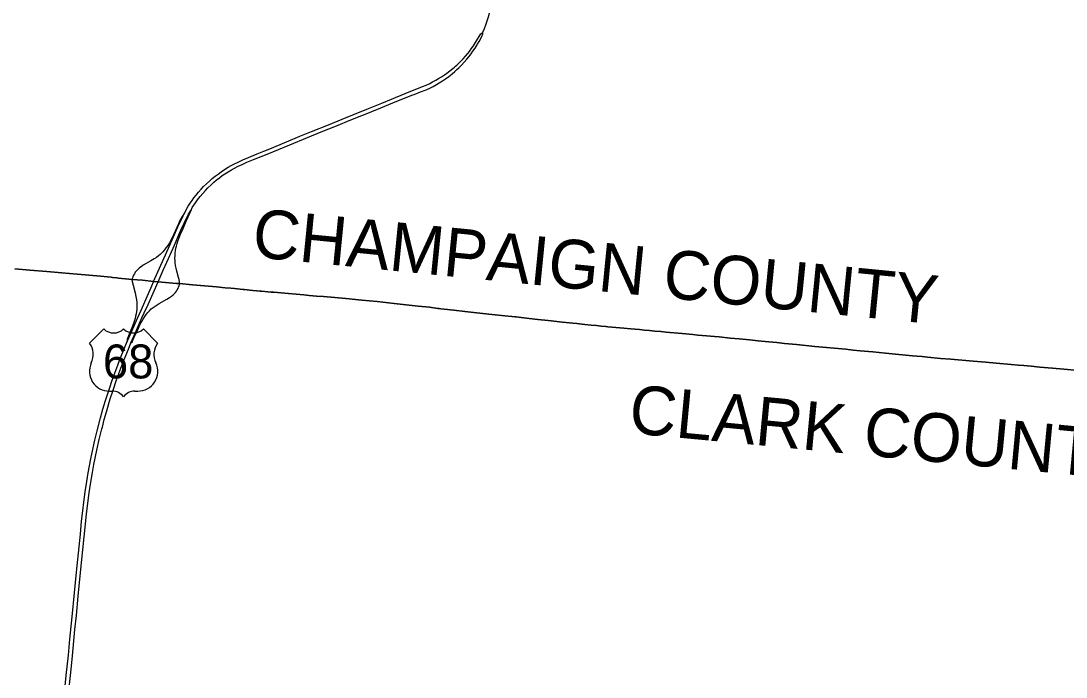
# Model space of a CAD drawing. Extents: x 0 to 34, y 0 to 22.
# Drawn here: x 7.0307 to 7.3755, y 16.5758 to 16.7922 of the extents above; entities that cross this region are included whole.
import ezdxf

# ---------------------------------------------------------------- set-up
doc = ezdxf.new("R2010")
doc.units = 0
for name, color, linetype in [('GM_X_County', 7, 'Continuous'), ('GM_X_County_Text', 7, 'Continuous'), ('GM_X_Interchange_Ramps', 7, 'Continuous'), ('GM_X_US_Location', 7, 'Continuous'), ('GM_X_US_Route', 7, 'Continuous'), ('GM_X_US_Shield', 7, 'Continuous')]:
    doc.layers.add(name, color=color, linetype=linetype)

msp = doc.modelspace()

# ---------------------------------------------------------------- linework, layer by layer
at = {"layer": 'GM_X_County'}
for points in [[(7.379502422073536, 16.676894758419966), (7.374772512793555, 16.677299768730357), (7.3710967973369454, 16.677641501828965), (7.3668963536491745, 16.67803807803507), (7.364006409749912, 16.678287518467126), (7.361644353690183, 16.67850110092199), (7.359764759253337, 16.678653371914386), (7.357442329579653, 16.6788686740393), (7.352450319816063, 16.679295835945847), (7.349035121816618, 16.679598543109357), (7.344833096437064, 16.679974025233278), (7.3374758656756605, 16.680594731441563), (7.334061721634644, 16.680902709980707), (7.3298612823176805, 16.68130086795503), (7.32802500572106, 16.681482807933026), (7.326451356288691, 16.681620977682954), (7.324878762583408, 16.681762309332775), (7.317035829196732, 16.682519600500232), (7.315988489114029, 16.682617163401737), (7.311808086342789, 16.683019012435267), (7.307618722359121, 16.683416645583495), (7.305258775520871, 16.68364394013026), (7.3028993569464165, 16.68389601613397), (7.292663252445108, 16.684867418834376), (7.286624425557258, 16.685435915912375), (7.282688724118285, 16.685833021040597), (7.280065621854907, 16.686097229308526), (7.277441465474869, 16.686350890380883), (7.275082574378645, 16.686601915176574), (7.274008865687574, 16.686711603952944), (7.271055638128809, 16.687008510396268), (7.2676457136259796, 16.687330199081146), (7.26475840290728, 16.687604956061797), (7.261086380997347, 16.687967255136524), (7.259512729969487, 16.688121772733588), (7.256886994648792, 16.688348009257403), (7.254054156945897, 16.68858804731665), (7.252421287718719, 16.688736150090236), (7.248900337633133, 16.68906820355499), (7.243497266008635, 16.68955725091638), (7.241838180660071, 16.68971493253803), (7.23982471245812, 16.689920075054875), (7.238098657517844, 16.69009146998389), (7.2364664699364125, 16.690259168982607), (7.234840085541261, 16.69039364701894), (7.2319316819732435, 16.690635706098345), (7.229657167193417, 16.690831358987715), (7.224355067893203, 16.691319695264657), (7.223690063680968, 16.691390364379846), (7.222122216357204, 16.69155700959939), (7.220675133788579, 16.691701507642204), (7.218840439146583, 16.691883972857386), (7.216743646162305, 16.692103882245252), (7.214123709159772, 16.692397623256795), (7.212813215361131, 16.692533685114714), (7.211765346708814, 16.69263915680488), (7.209412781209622, 16.692888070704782), (7.204716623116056, 16.69340330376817), (7.201319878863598, 16.69377351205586), (7.198441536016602, 16.694077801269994), (7.193988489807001, 16.694559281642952), (7.193746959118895, 16.694586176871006), (7.189274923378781, 16.69508400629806), (7.185079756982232, 16.695521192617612), (7.177220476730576, 16.696414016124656), (7.173550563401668, 16.69681586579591), (7.170412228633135, 16.697156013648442), (7.169291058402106, 16.697277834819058), (7.1687542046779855, 16.697335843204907), (7.168228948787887, 16.697402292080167), (7.165529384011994, 16.697742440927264), (7.161803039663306, 16.698156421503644), (7.15389154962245, 16.699021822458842), (7.148213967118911, 16.699615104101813), (7.143222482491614, 16.70009869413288), (7.137969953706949, 16.70060549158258), (7.134290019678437, 16.700938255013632), (7.130611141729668, 16.701271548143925), (7.128244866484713, 16.701470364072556), (7.12587753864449, 16.70166021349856), (7.124036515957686, 16.701824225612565), (7.1190439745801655, 16.70228777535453), (7.1141674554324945, 16.702711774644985), (7.113264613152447, 16.702789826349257), (7.110110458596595, 16.703069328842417), (7.109692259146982, 16.703108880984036), (7.108536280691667, 16.703219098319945), (7.107236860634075, 16.703346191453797), (7.104373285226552, 16.70362147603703), (7.10401362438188, 16.703655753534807), (7.101248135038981, 16.703921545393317), (7.100024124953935, 16.70403070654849), (7.098134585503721, 16.704198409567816), (7.095227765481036, 16.704466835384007), (7.09131368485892, 16.704824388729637), (7.087367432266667, 16.705161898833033), (7.083067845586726, 16.70555003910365), (7.082108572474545, 16.70563652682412), (7.078429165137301, 16.705986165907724), (7.075985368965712, 16.706190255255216), (7.0745092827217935, 16.706315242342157), (7.07080034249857, 16.706651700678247), (7.0673556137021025, 16.706973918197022), (7.0663320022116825, 16.70706989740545), (7.062917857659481, 16.707411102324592), (7.062383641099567, 16.707464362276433), (7.060917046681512, 16.707612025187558), (7.060554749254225, 16.707648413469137), (7.055824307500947, 16.708110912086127), (7.049250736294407, 16.708717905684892), (7.044252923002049, 16.70915719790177), (7.039254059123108, 16.709576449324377), (7.033724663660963, 16.710010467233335), (7.028726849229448, 16.710449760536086)], [(7.028726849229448, 16.710449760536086), (7.033724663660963, 16.710010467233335), (7.039254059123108, 16.709576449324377), (7.044252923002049, 16.70915719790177), (7.049250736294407, 16.708717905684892), (7.055824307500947, 16.708110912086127), (7.060554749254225, 16.707648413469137), (7.060917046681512, 16.707612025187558), (7.062383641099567, 16.707464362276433), (7.062917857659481, 16.707411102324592), (7.0663320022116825, 16.70706989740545), (7.0673556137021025, 16.706973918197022), (7.07080034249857, 16.706651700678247), (7.0745092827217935, 16.706315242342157), (7.075985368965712, 16.706190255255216), (7.078429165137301, 16.705986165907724), (7.082108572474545, 16.70563652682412), (7.083067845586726, 16.70555003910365), (7.087367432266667, 16.705161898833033), (7.09131368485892, 16.704824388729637), (7.095227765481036, 16.704466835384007), (7.098134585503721, 16.704198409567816), (7.100024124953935, 16.70403070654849), (7.101248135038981, 16.703921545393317), (7.10401362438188, 16.703655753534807), (7.104373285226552, 16.70362147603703), (7.107236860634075, 16.703346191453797), (7.108536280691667, 16.703219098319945), (7.109692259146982, 16.703108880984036), (7.110110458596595, 16.703069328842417), (7.113264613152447, 16.702789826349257), (7.1141674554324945, 16.702711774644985), (7.1190439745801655, 16.70228777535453), (7.124036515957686, 16.701824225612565), (7.12587753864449, 16.70166021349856), (7.128244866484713, 16.701470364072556), (7.130611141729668, 16.701271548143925), (7.134290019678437, 16.700938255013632), (7.137969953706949, 16.70060549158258), (7.143222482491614, 16.70009869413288), (7.148213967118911, 16.699615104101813), (7.15389154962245, 16.699021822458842), (7.161803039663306, 16.698156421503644), (7.165529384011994, 16.697742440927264), (7.168228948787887, 16.697402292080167), (7.1687542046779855, 16.697335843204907), (7.169291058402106, 16.697277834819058), (7.170412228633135, 16.697156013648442), (7.173550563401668, 16.69681586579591), (7.177220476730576, 16.696414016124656), (7.185079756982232, 16.695521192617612), (7.189274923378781, 16.69508400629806), (7.193746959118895, 16.694586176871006), (7.193988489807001, 16.694559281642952), (7.198441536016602, 16.694077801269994), (7.201319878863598, 16.69377351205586), (7.204716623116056, 16.69340330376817), (7.209412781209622, 16.692888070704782), (7.211765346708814, 16.69263915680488), (7.212813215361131, 16.692533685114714), (7.214123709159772, 16.692397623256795), (7.216743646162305, 16.692103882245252), (7.218840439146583, 16.691883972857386), (7.220675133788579, 16.691701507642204), (7.222122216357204, 16.69155700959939), (7.223690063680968, 16.691390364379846), (7.224355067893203, 16.691319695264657), (7.229657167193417, 16.690831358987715), (7.2319316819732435, 16.690635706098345), (7.234840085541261, 16.69039364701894), (7.2364664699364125, 16.690259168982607), (7.238098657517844, 16.69009146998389), (7.23982471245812, 16.689920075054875), (7.241838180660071, 16.68971493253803), (7.243497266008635, 16.68955725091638), (7.248900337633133, 16.68906820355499), (7.252421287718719, 16.688736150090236), (7.254054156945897, 16.68858804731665), (7.256886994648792, 16.688348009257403), (7.259512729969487, 16.688121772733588), (7.261086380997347, 16.687967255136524), (7.26475840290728, 16.687604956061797), (7.2676457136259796, 16.687330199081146), (7.271055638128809, 16.687008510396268), (7.274008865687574, 16.686711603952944), (7.275082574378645, 16.686601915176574), (7.277441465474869, 16.686350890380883), (7.280065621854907, 16.686097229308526), (7.282688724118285, 16.685833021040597), (7.286624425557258, 16.685435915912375), (7.292663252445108, 16.684867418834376), (7.3028993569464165, 16.68389601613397), (7.305258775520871, 16.68364394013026), (7.307618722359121, 16.683416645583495), (7.311808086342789, 16.683019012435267), (7.315988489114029, 16.682617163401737), (7.317035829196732, 16.682519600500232), (7.324878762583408, 16.681762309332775), (7.326451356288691, 16.681620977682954), (7.32802500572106, 16.681482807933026), (7.3298612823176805, 16.68130086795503), (7.334061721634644, 16.680902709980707), (7.3374758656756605, 16.680594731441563), (7.344833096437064, 16.679974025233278), (7.349035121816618, 16.679598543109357), (7.352450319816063, 16.679295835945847), (7.357442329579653, 16.6788686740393), (7.359764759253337, 16.678653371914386), (7.361644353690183, 16.67850110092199), (7.364006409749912, 16.678287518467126), (7.3668963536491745, 16.67803807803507), (7.3710967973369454, 16.677641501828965), (7.374772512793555, 16.677299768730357), (7.379502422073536, 16.676894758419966)]]:
    msp.add_lwpolyline(points, dxfattribs=at)
at = {"layer": 'GM_X_Interchange_Ramps'}
for points in [[(7.083087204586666, 16.705504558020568), (7.083033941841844, 16.706203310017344), (7.082904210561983, 16.706960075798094), (7.082763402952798, 16.70756601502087), (7.0822012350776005, 16.709707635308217), (7.081948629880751, 16.71071489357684), (7.081780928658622, 16.71159453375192), (7.081660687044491, 16.712429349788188), (7.081591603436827, 16.7132167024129), (7.08156734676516, 16.713953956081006), (7.081582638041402, 16.71474447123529), (7.081646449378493, 16.71558561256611), (7.081760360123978, 16.716474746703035), (7.081897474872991, 16.717253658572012), (7.08205726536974, 16.71797403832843), (7.082278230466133, 16.71878775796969), (7.082517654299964, 16.7195413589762), (7.082859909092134, 16.7204826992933), (7.083426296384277, 16.721903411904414), (7.084218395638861, 16.723800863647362), (7.085254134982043, 16.72616766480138), (7.085914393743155, 16.72760472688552), (7.086505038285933, 16.7287828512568), (7.086787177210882, 16.72943625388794), (7.086992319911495, 16.72993355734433), (7.087057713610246, 16.730106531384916), (7.087126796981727, 16.730365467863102)], [(7.084443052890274, 16.728331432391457), (7.084169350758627, 16.728029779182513), (7.083878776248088, 16.72764005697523), (7.08348799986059, 16.726991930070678), (7.0831731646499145, 16.726353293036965), (7.082675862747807, 16.725291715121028), (7.081179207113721, 16.72191448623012), (7.080489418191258, 16.720431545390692), (7.080079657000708, 16.719633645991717), (7.079713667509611, 16.718992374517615), (7.07917417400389, 16.718147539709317), (7.078598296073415, 16.71732643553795), (7.078083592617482, 16.71665668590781), (7.077535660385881, 16.71601436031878), (7.077021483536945, 16.71548383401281), (7.076634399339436, 16.7151262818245), (7.07610809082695, 16.71468698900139), (7.075471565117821, 16.714216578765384), (7.074673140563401, 16.71370240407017), (7.073576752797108, 16.71306851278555), (7.072106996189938, 16.71223686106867), (7.071067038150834, 16.711610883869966), (7.070362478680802, 16.711144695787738), (7.0698989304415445, 16.71079452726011), (7.069497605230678, 16.71045385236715), (7.069084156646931, 16.71004672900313), (7.0687392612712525, 16.70964804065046), (7.068484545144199, 16.709311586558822), (7.068173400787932, 16.708821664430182), (7.067902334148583, 16.708308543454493), (7.067660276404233, 16.707781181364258), (7.067501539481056, 16.707389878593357), (7.067374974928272, 16.706928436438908)], [(7.067374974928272, 16.706928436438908), (7.067377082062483, 16.70671590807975), (7.067406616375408, 16.706522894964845), (7.067469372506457, 16.706267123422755), (7.067740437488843, 16.705086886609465), (7.068412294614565, 16.702553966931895), (7.068700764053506, 16.701276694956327), (7.068874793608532, 16.700243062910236), (7.0689618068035, 16.699462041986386), (7.06900241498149, 16.69867732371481), (7.068997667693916, 16.697891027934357), (7.0689507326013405, 16.69710631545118), (7.068866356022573, 16.696324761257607), (7.068745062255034, 16.695547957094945), (7.068582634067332, 16.69477906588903), (7.068379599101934, 16.69402019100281), (7.068054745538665, 16.693023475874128), (7.067512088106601, 16.691547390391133), (7.06624008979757, 16.68835210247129), (7.065842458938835, 16.687166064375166), (7.065787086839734, 16.686985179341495), (7.065752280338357, 16.686818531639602), (7.065744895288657, 16.686623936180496), (7.065787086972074, 16.686470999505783)], [(7.067055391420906, 16.68600955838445), (7.067225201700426, 16.68609235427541), (7.067334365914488, 16.686174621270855), (7.067395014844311, 16.68623632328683), (7.067501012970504, 16.68637765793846), (7.067588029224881, 16.686547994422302), (7.068144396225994, 16.687847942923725), (7.069528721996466, 16.69092404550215), (7.070096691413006, 16.692161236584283), (7.070607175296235, 16.693068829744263), (7.07106123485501, 16.693829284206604), (7.071651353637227, 16.69470312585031), (7.072093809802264, 16.69532752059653), (7.072615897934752, 16.69599727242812), (7.073172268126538, 16.69662166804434), (7.073750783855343, 16.697200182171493), (7.074364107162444, 16.697711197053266), (7.074976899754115, 16.69817633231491), (7.075657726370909, 16.69860771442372), (7.076361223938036, 16.699039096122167), (7.0788698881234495, 16.700446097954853), (7.07976640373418, 16.7009681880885), (7.080401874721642, 16.701396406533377), (7.081012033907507, 16.701901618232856), (7.081392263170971, 16.702268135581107), (7.081743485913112, 16.70266154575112), (7.0820599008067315, 16.703083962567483), (7.082342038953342, 16.703529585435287), (7.082589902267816, 16.703996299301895), (7.082776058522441, 16.704422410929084), (7.082966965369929, 16.704929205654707), (7.083036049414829, 16.70520765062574), (7.083087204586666, 16.705504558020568)]]:
    msp.add_lwpolyline(points, dxfattribs=at)
at = {"layer": 'GM_X_US_Route'}
msp.add_line((7.0744612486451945, 16.706113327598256), (7.074528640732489, 16.70626976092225), dxfattribs=at)
for points in [[(7.183165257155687, 16.78856305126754), (7.183665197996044, 16.78978073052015), (7.184200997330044, 16.791210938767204), (7.184579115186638, 16.792305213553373), (7.184973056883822, 16.793615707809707), (7.185273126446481, 16.794734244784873), (7.185573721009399, 16.796015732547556), (7.185836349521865, 16.797305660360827), (7.186030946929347, 16.798446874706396), (7.186213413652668, 16.799803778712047), (7.186303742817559, 16.800649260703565)], [(7.173769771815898, 16.776995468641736), (7.174154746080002, 16.777326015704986), (7.174508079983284, 16.777650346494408), (7.175088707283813, 16.77818403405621), (7.1759567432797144, 16.779035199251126), (7.176615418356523, 16.77972129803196), (7.177394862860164, 16.780583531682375), (7.17818643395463, 16.781506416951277), (7.178681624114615, 16.782125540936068), (7.179314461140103, 16.782973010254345), (7.18004063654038, 16.784012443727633), (7.180736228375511, 16.785072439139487), (7.181398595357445, 16.78615406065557), (7.181918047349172, 16.78707536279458), (7.182260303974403, 16.78765915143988), (7.182465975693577, 16.787918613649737), (7.182660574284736, 16.788123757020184), (7.1829094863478, 16.788340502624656), (7.183165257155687, 16.78856305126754)], [(7.175284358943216, 16.776850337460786), (7.176095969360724, 16.777666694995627), (7.176959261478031, 16.778588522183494), (7.1778610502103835, 16.77961793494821), (7.178529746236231, 16.780430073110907), (7.179268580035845, 16.781388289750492), (7.179853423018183, 16.782198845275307), (7.180560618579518, 16.783245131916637), (7.181262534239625, 16.784357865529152), (7.181374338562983, 16.784548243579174), (7.18190222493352, 16.78544686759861), (7.182424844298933, 16.78641932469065), (7.182890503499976, 16.787362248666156), (7.182995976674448, 16.787659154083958), (7.183082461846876, 16.78800510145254), (7.183136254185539, 16.78827563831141), (7.183165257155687, 16.78856305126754)], [(7.074528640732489, 16.70626976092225), (7.079863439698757, 16.718275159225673), (7.082522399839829, 16.724248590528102), (7.083462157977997, 16.72631110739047), (7.084236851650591, 16.727925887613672), (7.084443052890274, 16.728331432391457), (7.084762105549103, 16.72895793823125), (7.0852910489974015, 16.729928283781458), (7.085950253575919, 16.731067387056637), (7.086613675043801, 16.732142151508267), (7.087209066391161, 16.733005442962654), (7.087836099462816, 16.73385977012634), (7.088550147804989, 16.73477948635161), (7.089339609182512, 16.735720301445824), (7.090172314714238, 16.736693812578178), (7.0909839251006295, 16.737569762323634), (7.091924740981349, 16.738478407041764), (7.092908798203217, 16.739408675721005), (7.093860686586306, 16.74023030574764), (7.09477988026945, 16.740965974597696), (7.095796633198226, 16.741723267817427), (7.096802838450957, 16.742447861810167), (7.097916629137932, 16.74316191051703), (7.099095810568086, 16.743929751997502), (7.100090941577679, 16.744491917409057), (7.101194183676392, 16.745065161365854), (7.102405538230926, 16.745660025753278), (7.1039412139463, 16.746363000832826), (7.105823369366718, 16.747185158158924), (7.108689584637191, 16.748342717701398), (7.110320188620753, 16.749031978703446), (7.11086337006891, 16.749261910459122), (7.112810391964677, 16.750051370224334), (7.118341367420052, 16.75235857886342), (7.122785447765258, 16.754169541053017), (7.126600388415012, 16.755705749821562), (7.13216986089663, 16.757967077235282), (7.136711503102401, 16.759816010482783), (7.140228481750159, 16.761244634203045), (7.1448713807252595, 16.763125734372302), (7.149856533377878, 16.765146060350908), (7.1530296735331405, 16.766443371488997), (7.157524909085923, 16.768267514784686), (7.163250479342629, 16.770567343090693), (7.164468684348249, 16.771076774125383), (7.165619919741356, 16.77160888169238), (7.166564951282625, 16.772082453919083), (7.167633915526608, 16.772660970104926), (7.168548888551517, 16.773190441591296), (7.169445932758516, 16.7737499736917), (7.170457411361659, 16.774423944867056), (7.171275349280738, 16.775006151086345), (7.172285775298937, 16.775772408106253), (7.173192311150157, 16.776499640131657), (7.173769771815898, 16.776995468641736)], [(7.160071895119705, 16.76783906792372), (7.16046600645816, 16.76799539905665), (7.162531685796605, 16.76879593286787), (7.164379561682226, 16.769519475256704), (7.165626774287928, 16.770082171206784), (7.166709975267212, 16.77062007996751), (7.167817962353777, 16.77122496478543), (7.168723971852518, 16.77175970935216), (7.1698330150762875, 16.772466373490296), (7.170827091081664, 16.773156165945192), (7.171881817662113, 16.773941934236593), (7.172955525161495, 16.774791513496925), (7.173885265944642, 16.775566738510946), (7.1745544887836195, 16.776158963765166), (7.175205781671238, 16.77677175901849), (7.175284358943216, 16.776850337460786)], [(7.143584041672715, 16.7611778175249), (7.149531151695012, 16.76359297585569), (7.154711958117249, 16.765712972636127), (7.160071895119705, 16.76783906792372)], [(7.0760047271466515, 16.706144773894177), (7.077690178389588, 16.70997184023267), (7.078878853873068, 16.712675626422), (7.080918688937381, 16.7172504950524), (7.083550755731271, 16.723236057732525), (7.084580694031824, 16.72549158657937), (7.0852926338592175, 16.726965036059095), (7.086067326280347, 16.72846643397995), (7.086749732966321, 16.729717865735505), (7.087126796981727, 16.730365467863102), (7.087281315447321, 16.73063125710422), (7.0878150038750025, 16.731481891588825), (7.088286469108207, 16.732184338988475), (7.088999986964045, 16.733167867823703), (7.089873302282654, 16.734295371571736), (7.090717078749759, 16.735311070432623), (7.091593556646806, 16.736298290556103), (7.092435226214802, 16.737175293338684), (7.093345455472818, 16.738058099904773), (7.094359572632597, 16.738984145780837), (7.095167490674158, 16.739665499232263), (7.09624752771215, 16.740514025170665), (7.097180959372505, 16.741206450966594), (7.098051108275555, 16.741806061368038), (7.099120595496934, 16.742488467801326), (7.1001647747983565, 16.74310917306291), (7.1011852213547, 16.743666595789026), (7.10236493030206, 16.744259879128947), (7.103751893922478, 16.744909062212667), (7.105299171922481, 16.745586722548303), (7.107445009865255, 16.74647163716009), (7.109993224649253, 16.747499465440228), (7.111406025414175, 16.748069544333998), (7.113799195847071, 16.74904041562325), (7.1194672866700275, 16.75134024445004), (7.125328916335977, 16.75372181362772), (7.129834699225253, 16.755589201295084), (7.134864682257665, 16.75764433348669), (7.139590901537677, 16.75955865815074), (7.143192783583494, 16.761018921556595), (7.143584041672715, 16.7611778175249)], [(7.065787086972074, 16.686470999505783), (7.067296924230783, 16.689894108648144), (7.069172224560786, 16.694113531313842), (7.070474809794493, 16.69706728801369), (7.073888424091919, 16.704783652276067), (7.0744612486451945, 16.706113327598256)], [(7.071449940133, 16.69593308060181), (7.0727176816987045, 16.698706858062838), (7.0760047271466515, 16.706144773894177)], [(7.067055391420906, 16.68600955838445), (7.0680990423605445, 16.688404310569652), (7.0706752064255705, 16.694237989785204), (7.071449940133, 16.69593308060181)], [(7.045057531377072, 16.569699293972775), (7.04580585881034, 16.577309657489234), (7.046289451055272, 16.581963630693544), (7.046389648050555, 16.582970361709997), (7.046923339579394, 16.588327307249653), (7.047651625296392, 16.59567452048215), (7.048435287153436, 16.603545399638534), (7.049098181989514, 16.61036894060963), (7.0503817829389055, 16.62295971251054), (7.050780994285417, 16.627160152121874), (7.051134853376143, 16.630568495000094), (7.0514750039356, 16.63344736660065), (7.051934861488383, 16.636843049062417), (7.052436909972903, 16.640232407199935), (7.052917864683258, 16.64309070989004), (7.053790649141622, 16.647755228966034), (7.054207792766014, 16.64982090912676), (7.055140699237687, 16.653933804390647), (7.055892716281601, 16.657005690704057), (7.057038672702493, 16.661337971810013), (7.0578065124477, 16.664132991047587), (7.05824369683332, 16.665591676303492), (7.0585632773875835, 16.66665747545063), (7.0599149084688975, 16.670929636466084), (7.0608493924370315, 16.67367349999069), (7.062004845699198, 16.676899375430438), (7.063598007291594, 16.68108768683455), (7.06475978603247, 16.684029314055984), (7.065787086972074, 16.686470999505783)], [(7.046268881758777, 16.56809611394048), (7.047380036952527, 16.579370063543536), (7.047713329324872, 16.58274623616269), (7.047950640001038, 16.58514942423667), (7.04856607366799, 16.591424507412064), (7.049046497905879, 16.596123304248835), (7.049646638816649, 16.602443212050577), (7.050547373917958, 16.61139044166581), (7.051178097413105, 16.617710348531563), (7.052364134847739, 16.629479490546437), (7.052784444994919, 16.633157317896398), (7.053249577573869, 16.636535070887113), (7.053669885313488, 16.639402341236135), (7.0543153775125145, 16.643200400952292), (7.054810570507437, 16.64587254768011), (7.055816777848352, 16.650660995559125), (7.056597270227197, 16.654173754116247), (7.0574537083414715, 16.657650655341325), (7.057602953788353, 16.658257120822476), (7.058248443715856, 16.660748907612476), (7.058954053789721, 16.66324121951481), (7.060230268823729, 16.667534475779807), (7.061070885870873, 16.670101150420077), (7.062436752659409, 16.67415445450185), (7.063743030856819, 16.67765244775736), (7.064808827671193, 16.680549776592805), (7.066192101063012, 16.683955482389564), (7.067055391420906, 16.68600955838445)]]:
    msp.add_lwpolyline(points, dxfattribs=at)
at = {"layer": 'GM_X_US_Shield'}
for p, q in [((7.05807996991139, 16.69061053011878), (7.053417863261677, 16.68594842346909)), ((7.075795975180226, 16.68594842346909), (7.071133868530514, 16.69061053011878)), ((7.0599448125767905, 16.670097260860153), (7.060877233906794, 16.670097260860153)), ((7.068336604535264, 16.670097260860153), (7.069269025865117, 16.670097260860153))]:
    msp.add_line(p, q, dxfattribs=at)
for centre, radius, start, end in [((7.06134344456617, 16.693939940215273), 0.004662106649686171, 225.57299599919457, 314.4270040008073), ((7.067870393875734, 16.693939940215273), 0.004662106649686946, 225.57299599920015, 314.4270040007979), ((7.0480713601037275, 16.68220463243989), 0.006526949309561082, 334.5471236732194, 35.000929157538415), ((7.0811424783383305, 16.68220463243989), 0.006526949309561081, 144.99907084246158, 205.4528763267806), ((7.059872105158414, 16.676623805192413), 0.006526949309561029, 154.8319194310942, 270.63826363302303), ((7.069341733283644, 16.676623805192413), 0.006526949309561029, 269.36173636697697, 25.168080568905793), ((7.0608772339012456, 16.665435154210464), 0.0046621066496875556, 36.86989764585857, 89.99999993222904), ((7.068336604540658, 16.665435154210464), 0.0046621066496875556, 90.00000006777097, 143.13010235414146)]:
    msp.add_arc(centre, radius, start, end, dxfattribs=at)

# ---------------------------------------------------------------- texts
at = {"layer": 'GM_X_County_Text'}
for s, rotation, p in [('CHAMPAIGN COUNTY', 354.353973, (7.106652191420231, 16.71443916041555)), ('CLARK COUNTY', 354.604761, (7.230942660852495, 16.656329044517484))]:
    msp.add_text(s, height=0.016074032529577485, rotation=rotation, dxfattribs=at).set_placement(p)
at = {"layer": 'GM_X_US_Location'}
for s, p in [('0', (7.064600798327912, 16.679799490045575)), ('/', (7.064602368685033, 16.679799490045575))]:
    msp.add_text(s, height=1.6074032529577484e-05, dxfattribs=at).set_placement(p)
msp.add_text('68', height=1.6074032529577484e-05, rotation=1.0000000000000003e-05, dxfattribs=at).set_placement((7.061282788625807, 16.67647212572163))
at = {"layer": 'GM_X_US_Shield'}
msp.add_text('68', height=0.011189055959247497, dxfattribs=at).set_placement((7.057799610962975, 16.674293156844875))

doc.saveas('drawing.dxf')
